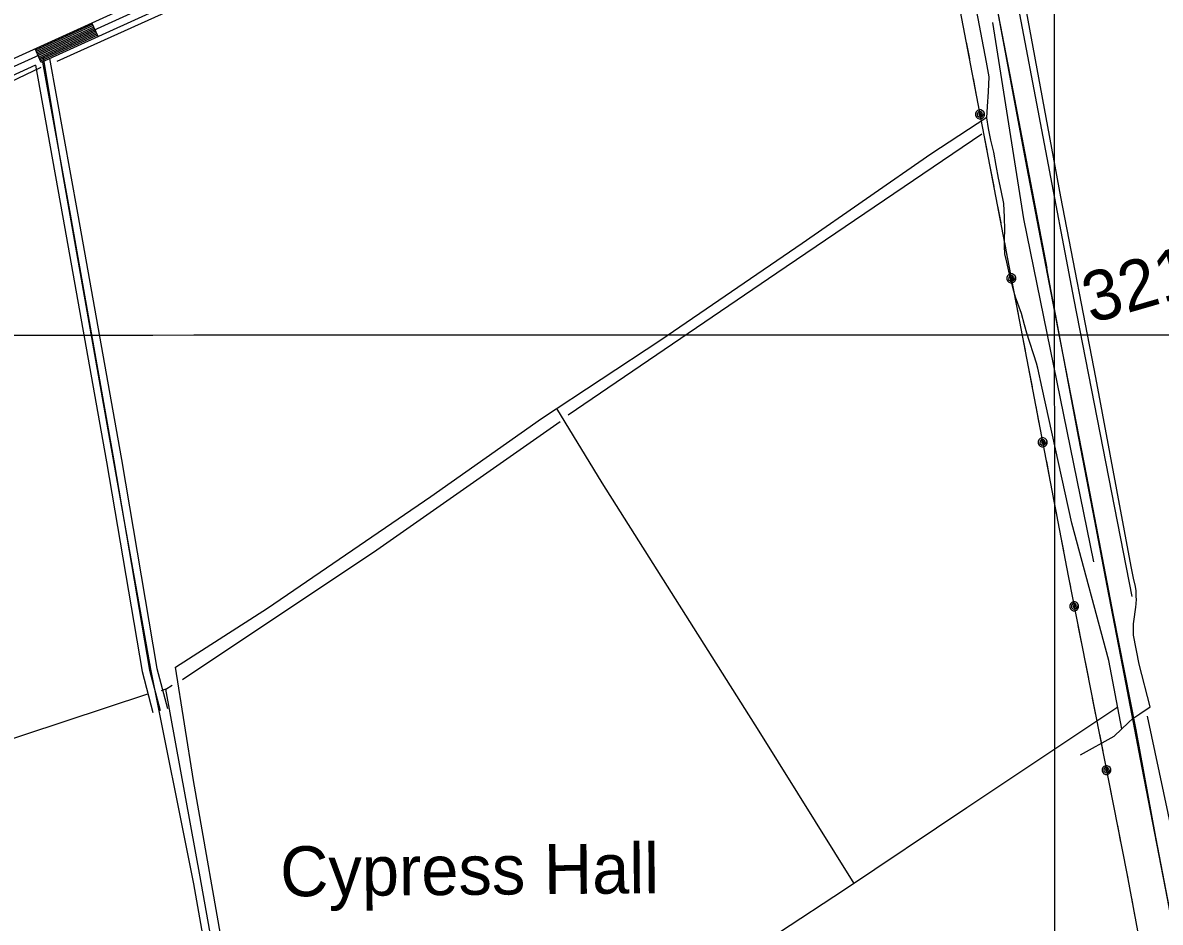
# Model space of a CAD drawing. Extents: x 3281947 to 3319794, y 715894 to 741249.
# Drawn here: x 3289265 to 3291541, y 732220 to 734020 of the extents above; entities that cross this region are included whole.
import ezdxf

# ---------------------------------------------------------------- set-up
doc = ezdxf.new("R2010")
doc.units = 0
for name, color, linetype in [('V-BLDG-IDEN', 7, 'Continuous'), ('V-DTCH-CNTR', 7, 'Continuous'), ('V-GRID-MAJR', 7, 'Continuous'), ('V-RAIL-TRAK', 7, 'Continuous'), ('V-ROAD-CNTR', 7, 'Continuous'), ('V-SURV-IDEN', 7, 'Continuous'), ('V-TOPO-SHOR', 7, 'Continuous'), ('V-UTIL-LINE', 7, 'Continuous')]:
    doc.layers.add(name, color=color, linetype=linetype)

msp = doc.modelspace()

# ---------------------------------------------------------------- linework, layer by layer
at = {"layer": 'V-DTCH-CNTR'}
for points in [[(3291464.3, 732607.3), (3291438.1, 732743.7), (3291364.2, 733018.7), (3291304.7, 733288.7), (3291296.2, 733328.8), (3291293.7, 733339), (3291288.2, 733355.2), (3291279.4, 733382.2), (3291274.3, 733398.8), (3291269.1, 733415.6), (3291263.3, 733438.2), (3291251.7, 733470.6), (3291246.5, 733487.8), (3291238, 733523.1), (3291233.8, 733540.6), (3291230.2, 733557.7), (3291229.5, 733572.7), (3291229.5, 733587), (3291230, 733605.5), (3291229.6, 733631), (3291227.9, 733658), (3291222.7, 733684.1), (3291217.4, 733708.9), (3291212.9, 733734.4), (3291208, 733760.8), (3291201.8, 733785.2), (3291197.6, 733808.5), (3291194.3, 733829.5), (3291195.1, 733852.4), (3291197.2, 733881.7), (3291198.4, 733911.3), (3291193.5, 733941.2), (3291060.4, 734636.2)], [(3291381.6, 732555.2), (3291448.6, 732592.8), (3291477.5, 732619.7), (3291486, 732627.6), (3291500.3, 732637.3), (3291521, 732651.1), (3291498.9, 732736.9), (3291487.5, 732794.5), (3291487.7, 732817.1), (3291489.2, 732831.1), (3291490.8, 732841.3), (3291492.3, 732850.6), (3291492.9, 732857.3), (3291493.5, 732866.5), (3291492.9, 732871.3), (3291492.5, 732883.4), (3291491.5, 732891.9), (3291487.3, 732908.8), (3291482.7, 732932), (3291412.2, 733310.2), (3291341.8, 733671.6), (3291268.6, 734068.9)], [(3289046.9, 730995.6), (3289060.9, 730992.5), (3289194.8, 731088), (3289517.9, 731315.2), (3289717.8, 731460.6), (3289725.7, 731469.9), (3289734.2, 731482.7), (3289740.2, 731505.9), (3289741.7, 731522.8), (3289703, 731756), (3289607.9, 732297.1), (3289521.9, 732726.9), (3289434, 733216.7), (3289344.7, 733721.6), (3289306.8, 733950.3)], [(3291456, 732650.3), (3291154.2, 732449.4), (3290909.1, 732285), (3290649.5, 732114.7), (3290399.4, 731940.4), (3290163.3, 731779.5), (3289868.1, 731581.4), (3289785.3, 731521.4), (3289741.6, 731739.6), (3289671.4, 732135.7), (3289606.9, 732504.1), (3289571.2, 732730.6), (3289755, 732848.6), (3290081.9, 733072.3), (3290303.4, 733228.4), (3290541.8, 733385.2), (3290824.5, 733578.8), (3291082.2, 733757.6), (3291194.3, 733831)], [(3290333.4, 733248.1), (3290423.7, 733099.7), (3290737.7, 732602.3), (3290927.9, 732297.6)]]:
    msp.add_lwpolyline(points, dxfattribs=at)
at = {"layer": 'V-GRID-MAJR'}
for points in [[(3291333.3, 721274), (3291331.5, 727333.8), (3291329.7, 733395.6), (3291328, 739457.3), (3291328, 739459.2)], [(3286081.5, 733394.4), (3291329.7, 733395.6), (3296577.9, 733397.5), (3301826.1, 733400.1), (3307074.3, 733403.6), (3312322.5, 733407.8), (3317570.7, 733412.7)]]:
    msp.add_spline(points, degree=3, dxfattribs=at)
at = {"layer": 'V-RAIL-TRAK'}
for points in [[(3290780.3, 736314.3), (3290830.7, 736051.5), (3290846.4, 735970.5), (3290889.8, 735740.8), (3290942.3, 735469.4), (3291020.2, 735058.8), (3291065.3, 734823.3), (3291076.5, 734767.4), (3291091.3, 734689.9), (3291149.4, 734384.3), (3291181.5, 734219.5), (3291239.8, 733915.7), (3291314, 733529.1)], [(3291932.2, 730932.3), (3291902.5, 730997.1), (3291863.3, 731084), (3291851.6, 731113), (3291818.8, 731193.6), (3291794.2, 731259.5), (3291772.9, 731318.7), (3291753.8, 731375.9), (3291728.7, 731455.9), (3291715.5, 731504.8), (3291696.3, 731576.5), (3291674.8, 731664.2), (3291651, 731776.6), (3291631.9, 731869.8), (3291617.7, 731945.9), (3291589, 732090.6), (3291555.4, 732267.7), (3291504.8, 732529.4), (3291469.4, 732713.8), (3291434.9, 732893), (3291409.9, 733023.3), (3291378.4, 733188.8), (3291346.7, 733355.5), (3291314, 733529.1)]]:
    msp.add_lwpolyline(points, dxfattribs=at)
at = {"layer": 'V-ROAD-CNTR'}
for p, q in [((3289416.1, 733992.2), (3289403.6, 734019.5)), ((3289302.3, 733940.4), (3289289.9, 733967.7))]:
    msp.add_line(p, q, dxfattribs=at)
for points in [[(3291933.6, 730934.6), (3291880.7, 731046.9), (3291824, 731191.5), (3291779, 731306.6), (3291728.4, 731459.3), (3291692.2, 731598.3), (3291652, 731772.4), (3291593.7, 732071.8), (3291531.9, 732390.4), (3291492.6, 732605.5), (3291447.5, 732834.4), (3291394, 733112.5), (3291336.5, 733407.1), (3291274.4, 733732.2), (3291200.7, 734125.4), (3291141, 734429.6), (3291086.7, 734716.9), (3291050.9, 734904.4), (3290972, 735312.2), (3290886.8, 735758.9), (3290812, 736149.3)], [(3292299.4, 735314.7), (3292254.2, 735308.7), (3292203.7, 735294), (3292155.3, 735277.1), (3291858, 735139.3), (3291518, 734974.6), (3291162.6, 734811.8), (3290941.4, 734712.9), (3290422.1, 734471.5), (3289806.1, 734186.4), (3289203.8, 733912), (3288290.6, 733484.2), (3287359.8, 733053), (3286101, 732484.9), (3286079.4, 732475.1)], [(3292301.4, 735299.8), (3292257.3, 735294), (3292208.3, 735279.8), (3292161, 735263.2), (3291864.4, 735125.8), (3291524.4, 734961), (3291168.8, 734798.1), (3290947.6, 734699.2), (3290428.4, 734457.9), (3289812.4, 734172.7), (3289302.3, 733940.4)], [(3291673.7, 735066.7), (3291511.6, 734988.1), (3291156.5, 734825.4), (3290935.1, 734726.5), (3290415.8, 734485.1), (3289799.9, 734200), (3289197.6, 733925.7), (3288284.2, 733497.8), (3287839.9, 733292)], [(3289404.9, 734016.8), (3289291.1, 733965)], [(3289406.1, 734014.1), (3289292.4, 733962.3)], [(3289407.4, 734011.3), (3289293.6, 733959.5)], [(3289408.6, 734008.6), (3289294.9, 733956.8)], [(3289409.9, 734005.9), (3289296.1, 733954.1)], [(3289411.1, 734003.1), (3289297.3, 733951.3)], [(3289412.3, 734000.4), (3289298.6, 733948.6)], [(3289413.6, 733997.7), (3289299.8, 733945.9)], [(3289414.8, 733995), (3289301.1, 733943.1)], [(3289305.2, 733940.8), (3289359.9, 733636.6), (3289447.8, 733143.7), (3289518.8, 732724.9), (3289540.2, 732643.9)], [(3289319.1, 733948.1), (3289374.7, 733639.2), (3289462.6, 733146.2), (3289533.5, 732728.1), (3289554.7, 732647.7)], [(3289290.9, 733935.2), (3289210.1, 733898.4), (3288296.9, 733470.6), (3287854.2, 733265.5)], [(3289290.9, 733935.2), (3289345.1, 733633.9), (3289433, 733141.1), (3289504.2, 732721.8), (3289525.7, 732640.1)]]:
    msp.add_lwpolyline(points, dxfattribs=at)
at = {"layer": 'V-TOPO-SHOR'}
for q in [(3289542, 732683.6), (3289564.5, 732694.4)]:
    msp.add_line((3289551.8, 732686.5), q, dxfattribs=at)
for points in [[(3291115.5, 734762.4), (3291188.6, 734387.2), (3291249.4, 734090.6), (3291368.4, 733465.3), (3291484.3, 732872)], [(3289333.9, 733943), (3289833, 734168.7), (3290384.3, 734424)], [(3291407.9, 732941.3), (3291268, 733627.6), (3291206.3, 734020.3)], [(3287886.1, 733260.5), (3288501.2, 733548.4), (3289302, 733931.1)], [(3290356.4, 733235.4), (3290774.1, 733519.2), (3291183.8, 733797.4)], [(3289585.2, 732706.2), (3289973.5, 732965.5), (3290340.3, 733221.8)], [(3289754.2, 731462.2), (3289761.9, 731478.7), (3289763.9, 731485.9), (3289763.5, 731500.7), (3289761.5, 731510.5), (3289697.7, 731878), (3289620.3, 732311.2), (3289551.8, 732686.5)], [(3289514.6, 732676.5), (3289100.9, 732539.7), (3288761.1, 732425.2), (3288361.6, 732295)], [(3291514.5, 732632.4), (3291604.5, 732213.1), (3291580.5, 732195.7)]]:
    msp.add_lwpolyline(points, dxfattribs=at)
at = {"layer": 'V-UTIL-LINE'}
for points in [[(3290106.1, 739458.5), (3290330.7, 738283.9), (3290559.1, 737084), (3290785.9, 735894.2), (3290899.5, 735297.4), (3291017.3, 734692.5), (3291128.9, 734105.7), (3291356.8, 732913.2), (3291474.1, 732317.9), (3291585.8, 731719.9), (3291701.1, 731121.7), (3291817.6, 730525.1), (3291929.6, 729931.5)], [(3291152.7, 733980.8), (3291159.1, 733947.4)], [(3291166.6, 733908.2), (3291173, 733874.8)], [(3291180.3, 733836.4), (3291182.3, 733838.5), (3291180, 733838.9), (3291178.2, 733836.9), (3291179, 733834.1), (3291182.4, 733834.6), (3291185.1, 733838.4), (3291182.7, 733841.8), (3291177.8, 733842.2), (3291175, 733838.6), (3291174.9, 733834.1), (3291178.6, 733831), (3291184.1, 733831.8), (3291189.2, 733838.1), (3291187.8, 733841.4), (3291185.4, 733843.9), (3291182.1, 733845.3), (3291178.6, 733845.3), (3291175.4, 733844), (3291172.9, 733841.5), (3291171.5, 733838.3), (3291171.5, 733834.8), (3291172.8, 733831.5), (3291175.3, 733829), (3291178.5, 733827.6), (3291182, 733827.6), (3291185.3, 733828.9), (3291187.8, 733831.4), (3291189.1, 733834.6), (3291189.2, 733838.1)], [(3291187.6, 733798.1), (3291194, 733764.8)], [(3291201.5, 733725.5), (3291207.9, 733692.1)], [(3291215.4, 733652.8), (3291221.8, 733619.4)], [(3291229.3, 733580.1), (3291235.7, 733546.7)], [(3291243, 733508.4), (3291245.1, 733510.4), (3291242.8, 733510.8), (3291240.9, 733508.8), (3291241.7, 733506), (3291245.1, 733506.5), (3291247.8, 733510.3), (3291245.4, 733513.8), (3291240.5, 733514.2), (3291237.8, 733510.5), (3291237.6, 733506.1), (3291241.3, 733503), (3291246.8, 733503.7), (3291251.9, 733510.1), (3291250.6, 733513.3), (3291248.1, 733515.8), (3291244.9, 733517.2), (3291241.3, 733517.2), (3291238.1, 733515.9), (3291235.6, 733513.4), (3291234.2, 733510.2), (3291234.2, 733506.7), (3291235.5, 733503.4), (3291238, 733500.9), (3291241.2, 733499.6), (3291244.7, 733499.5), (3291248, 733500.9), (3291250.5, 733503.3), (3291251.8, 733506.6), (3291251.9, 733510.1)], [(3291250.4, 733470.1), (3291256.7, 733436.7)], [(3291264.2, 733397.4), (3291270.6, 733364)], [(3291278.1, 733324.7), (3291284.5, 733291.3)], [(3291292, 733252), (3291298.4, 733218.6)], [(3291305.7, 733180.3), (3291307.8, 733182.4), (3291305.5, 733182.8), (3291303.6, 733180.8), (3291304.5, 733178), (3291307.8, 733178.4), (3291310.6, 733182.2), (3291308.1, 733185.7), (3291303.2, 733186.1), (3291300.5, 733182.5), (3291300.3, 733178), (3291304.1, 733174.9), (3291309.5, 733175.6), (3291314.6, 733182), (3291313.3, 733185.3), (3291310.8, 733187.8), (3291307.6, 733189.1), (3291304.1, 733189.2), (3291300.8, 733187.8), (3291298.3, 733185.4), (3291296.9, 733182.1), (3291296.9, 733178.6), (3291298.2, 733175.4), (3291300.7, 733172.9), (3291303.9, 733171.5), (3291307.4, 733171.5), (3291310.7, 733172.8), (3291313.2, 733175.3), (3291314.6, 733178.5), (3291314.6, 733182)], [(3291313.1, 733142), (3291319.5, 733108.6)], [(3291327, 733069.3), (3291333.3, 733036)], [(3291340.9, 732996.7), (3291347.2, 732963.3)], [(3291354.8, 732924), (3291356.8, 732913.2), (3291361.3, 732890.6)], [(3291368.8, 732852.3), (3291370.8, 732854.4), (3291368.5, 732854.8), (3291366.6, 732852.8), (3291367.5, 732850), (3291370.9, 732850.5), (3291373.6, 732854.3), (3291371.1, 732857.7), (3291366.2, 732858.1), (3291363.5, 732854.4), (3291363.4, 732850), (3291367.1, 732846.9), (3291372.6, 732847.7), (3291377.6, 732854.1), (3291376.3, 732857.3), (3291373.8, 732859.8), (3291370.6, 732861.2), (3291367.1, 732861.2), (3291363.8, 732859.8), (3291361.3, 732857.3), (3291360, 732854.1), (3291360, 732850.6), (3291361.3, 732847.3), (3291363.8, 732844.9), (3291367, 732843.5), (3291370.5, 732843.5), (3291373.8, 732844.8), (3291376.3, 732847.3), (3291377.6, 732850.6), (3291377.6, 732854.1)], [(3291376.3, 732814.1), (3291382.9, 732780.7)], [(3291390.6, 732741.5), (3291397.2, 732708.1)], [(3291404.9, 732668.9), (3291411.5, 732635.5)], [(3291419.2, 732596.3), (3291425.8, 732562.9)], [(3291433.4, 732524.6), (3291435.4, 732526.7), (3291433.1, 732527.1), (3291431.2, 732525.1), (3291432.1, 732522.3), (3291435.4, 732522.8), (3291438.2, 732526.6), (3291435.7, 732530), (3291430.8, 732530.4), (3291428.1, 732526.7), (3291428, 732522.3), (3291431.7, 732519.2), (3291437.2, 732520), (3291442.2, 732526.4), (3291440.9, 732529.6), (3291438.4, 732532.1), (3291435.1, 732533.5), (3291431.6, 732533.5), (3291428.4, 732532.1), (3291425.9, 732529.6), (3291424.5, 732526.4), (3291424.5, 732522.9), (3291425.9, 732519.6), (3291428.3, 732517.2), (3291431.6, 732515.8), (3291435.1, 732515.8), (3291438.3, 732517.1), (3291440.8, 732519.6), (3291442.2, 732522.9), (3291442.2, 732526.4)], [(3291440.9, 732486.4), (3291447.5, 732453)], [(3291455.2, 732413.8), (3291461.8, 732380.4)], [(3291469.5, 732341.2), (3291474.1, 732317.9), (3291476, 732307.8)], [(3291483.3, 732268.5), (3291489.6, 732235)]]:
    msp.add_lwpolyline(points, dxfattribs=at)

# ---------------------------------------------------------------- texts
at = {"layer": 'V-BLDG-IDEN'}
msp.add_text('Cypress Hall', height=100, rotation=0.4943, dxfattribs=at).set_placement((3289780.7, 732271.9))
at = {"layer": 'V-SURV-IDEN'}
msp.add_text('3211+27.8', height=100, rotation=16.1508, dxfattribs=at).set_placement((3291402.9, 733417.8))

doc.saveas('drawing.dxf')
